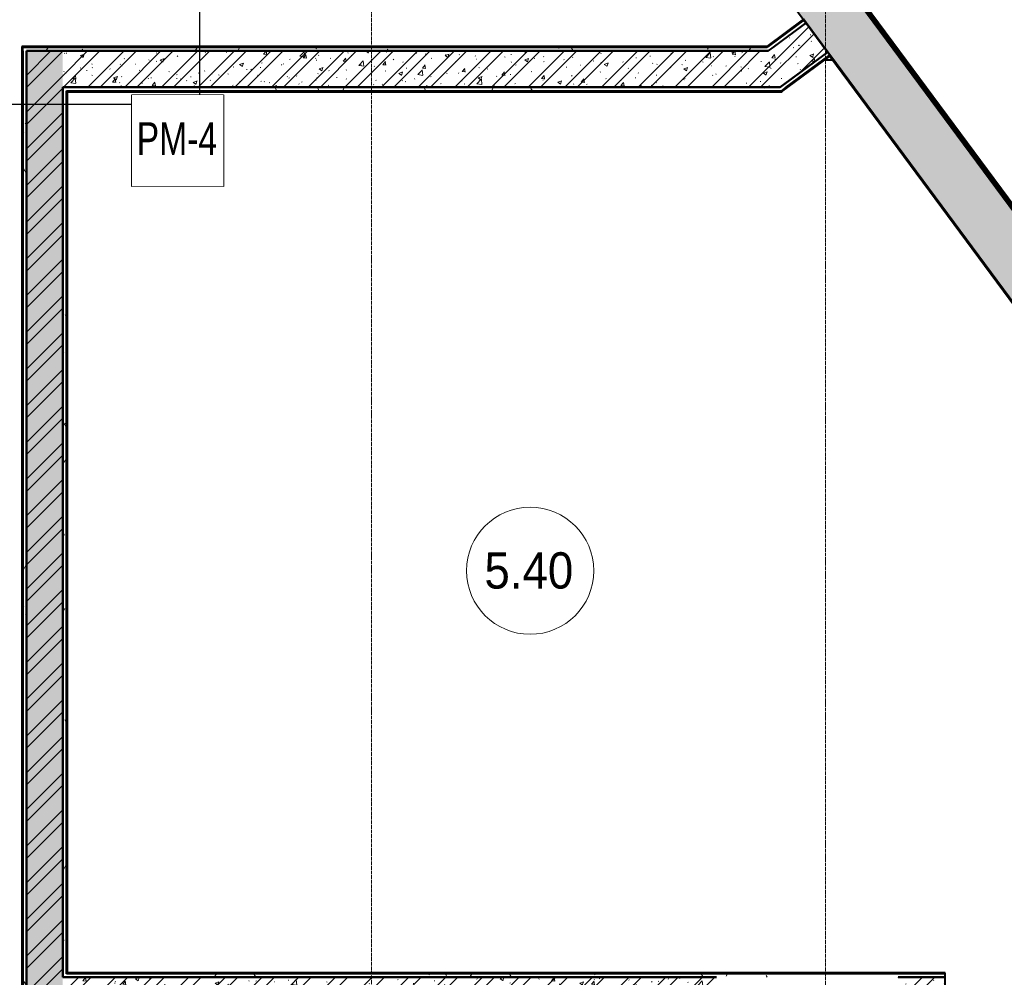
# Model space of a CAD drawing. Header units: millimetres. Extents: x -135639 to 224623, y -383017 to -59102.
# Tile 484 of 494: x 90676 to 96098, y -78321 to -73049. Entities that reach past the tile are written whole.
import ezdxf
from ezdxf.enums import TextEntityAlignment as Align

# ---------------------------------------------------------------- set-up
doc = ezdxf.new("R2010")
doc.units = ezdxf.units.MM
doc.set_wipeout_variables(frame=1)
for name, pattern in [('Линия сетки', [25, 20, -2.5, 0, -2.5]), ('Штрих_3_1_5_', [4.5, 3, -1.5]), ('Штриховая_ш3 п1_5', [4.5, 3, -1.5])]:
    doc.linetypes.add(name, pattern=pattern)
for name, color, linetype, lineweight in [('A-010-A_ROOM', 7, 'Continuous', 20), ('A-200-M_WALL', 7, 'Continuous', 18), ('A-200-M_WALL_EXT', 7, 'Continuous', 18), ('A-200-M_WALL_INT', 7, 'Continuous', 18), ('A-200-M_WALL_PAT', 7, 'Continuous', 40), ('Z-030-M_GRID', 7, 'Continuous', 9), ('СС-011-ПОЖ-СИГНАЛИЗАЦИЯ', 1, 'Continuous', 30), ('УГО АПС и АПЗ$0$АПС', 1, 'Continuous', 50), ('УГО АПС и АПЗ$0$СС-011-ПОЖ-СИГНАЛИЗАЦИЯ', 1, 'Continuous', 30)]:
    doc.layers.add(name, color=color, linetype=linetype, lineweight=lineweight)
doc.layers.add('A-010-M_ROOM_SEPARATION', color=4, linetype='Штриховая_ш3 п1_5', lineweight=40, true_color=0x00ffff)
doc.styles.add('Arial Narrow', font='ARIALN.TTF', dxfattribs={"width": 0.9, "height": 600})
doc.styles.add('Arial_2', font='arial.ttf', dxfattribs={"width": 0.9, "height": 400})
pattern_1 = [(50, (0, 0), (218.62117, -19.1268), [22.86, -251.46]), (355, (0, 0), (-42.29187, 229.2684), [18.288, -201.168]), (100.451, (18.22, -1.6), (176.33107, 210.13963), [19.428, -213.708]), (46.184, (0, 60.96), (325.29495, -50.45164), [34.29, -377.19]), (96.636, (27.1, 56.76), (284.883, 296.91266), [29.142, -320.562]), (351.184, (0, 60.96), (284.8858, 296.9107), [27.432, -301.752]), (21, (30.48, 45.72), (181.93753, -122.71832), [22.86, -251.46]), (326, (30.48, 45.72), (74.16223, 221.02618), [18.288, -201.168]), (71.451, (45.64, 35.5), (256.10035, 98.30526), [19.428, -213.708]), (37.5, (0, 0), (3.70639, 101.465895), [3.353, -195.377, 3.353, -200.863, -201.93]), (37.5, (0, 0), (3.70639, 101.465895), [-402.946, 3.353, -198.577]), (7.5, (0, 0), (80.183576, 120.216526), [3.353, -113.081, 3.353, -190.805, -76.962]), (7.5, (0, 0), (80.183576, 120.216526), [-310.591, 3.353, -73.609]), (327.5, (-67.97, 0), (162.708646, -6.87497), [3.353, -72.847, 3.353, -234.391, -315.468]), (327.5, (-67.97, 0), (162.708646, -6.87497), [-313.944, 3.353, -312.115]), (317.5, (-98.45, 0), (177.75468, 30.51183), [3.353, -95.707, 3.353, -154.534, -224.028]), (317.5, (-98.45, 0), (177.75468, 30.51183), [-256.946, 3.353, -220.675])]
pattern_2 = [(45, (0, 0), (-101.02788, 101.02788), []), (45, (67.35, 0), (-101.02788, 101.02788), [])]
pattern_3 = [(0, (0, 0), (406.4, 101.6), [33.528, -271.272, 33.528, -271.272, -1625.6]), (0, (0, 0), (406.4, 101.6), [-609.6, 33.528, -576.072, 33.528, -271.272, -711.2]), (0, (0, 0), (406.4, 101.6), [-1524, 33.528, -169.672, 33.528, -474.472]), (120, (152.4, 50.8), (-291.18818, 301.152724), [33.528, -271.272, 33.528, -271.272, -1625.6]), (120, (152.4, 50.8), (-291.18818, 301.152724), [-609.6, 33.528, -576.072, 33.528, -271.272, -711.2]), (120, (152.4, 50.8), (-291.18818, 301.152724), [-1524, 33.528, -169.672, 33.528, -474.472]), (240, (203.2, 254), (-115.21182, -402.752724), [33.528, -271.272, 33.528, -271.272, -1625.6]), (240, (203.2, 254), (-115.21182, -402.752724), [-609.6, 33.528, -576.072, 33.528, -271.272, -711.2]), (240, (203.2, 254), (-115.21182, -402.752724), [-1524, 33.528, -169.672, 33.528, -474.472])]

# ---------------------------------------------------------------- blocks, each defined once
blk = doc.blocks.new('135_SLK_GD_AR_rvt-1-B1_-7_650_')
at = {"layer": 'A-200-M_WALL_PAT', "lineweight": 9, "true_color": 0xaaaaaa}
h = blk.add_hatch(dxfattribs=at)
h.set_pattern_fill('FP_1', color=253, style=0, pattern_type=2)
h.set_pattern_definition(pattern_1)
h.paths.add_polyline_path([(103001, 119400), (103263, 119593.9), (103144, 119754.7), (102664.8, 119400)])
h = blk.add_hatch(dxfattribs=at)
h.set_pattern_fill('FP_2', color=253, style=0, pattern_type=2)
h.set_pattern_definition(pattern_2)
h.paths.add_polyline_path([(103001, 119400), (103263, 119593.9), (103144, 119754.7), (102664.8, 119400)])
h = blk.add_hatch(dxfattribs=at)
h.set_pattern_fill('FP_11', color=253, style=0, pattern_type=2)
h.set_pattern_definition(pattern_3)
h.paths.add_polyline_path([(102928.4, 119620), (102962.1, 119620), (103144, 119754.7), (103132.1, 119770.7), (102935.2, 119625)])
h = blk.add_hatch(dxfattribs=at)
h.set_pattern_fill('FP_11', color=253, style=0, pattern_type=2)
h.set_pattern_definition(pattern_3)
h.paths.add_polyline_path([(102935, 119600), (102962.1, 119620), (98830, 119620), (98830, 119600), (101461.6, 119600)])
h = blk.add_hatch(dxfattribs=at)
h.set_pattern_fill('FP_11', color=253, style=0, pattern_type=2)
h.set_pattern_definition(pattern_3)
h.paths.add_polyline_path([(98850, 111800), (98850, 119600), (98830, 119600), (98830, 111800)])
h = blk.add_hatch(dxfattribs=at)
h.set_pattern_fill('FP_1', color=253, style=0, pattern_type=2)
h.set_pattern_definition(pattern_1)
h.paths.add_polyline_path([(98850, 112020), (99050, 112020), (99050, 119600), (98850, 119600), (98850, 112255.3)])
h = blk.add_hatch(dxfattribs=at)
h.set_pattern_fill('FP_2', color=253, style=0, pattern_type=2)
h.set_pattern_definition(pattern_2)
h.paths.add_polyline_path([(98850, 112020), (99050, 112020), (99050, 119600), (98850, 119600), (98850, 112255.3)])
h = blk.add_hatch(dxfattribs=at)
h.set_pattern_fill('FP_1', color=253, style=0, pattern_type=2)
h.set_pattern_definition(pattern_1)
h.paths.add_polyline_path([(102664.8, 119400), (102935, 119600), (99050, 119600), (99050, 119400), (101461.6, 119400)])
h = blk.add_hatch(dxfattribs=at)
h.set_pattern_fill('FP_2', color=253, style=0, pattern_type=2)
h.set_pattern_definition(pattern_2)
h.paths.add_polyline_path([(102664.8, 119400), (102935, 119600), (99050, 119600), (99050, 119400), (101461.6, 119400)])
h = blk.add_hatch(dxfattribs=at)
h.set_pattern_fill('FP_11', color=253, style=0, pattern_type=2)
h.set_pattern_definition(pattern_3)
h.paths.add_polyline_path([(103034.6, 119400), (103274.9, 119577.8), (103263, 119593.9), (103001, 119400)])
h = blk.add_hatch(dxfattribs=at)
h.set_pattern_fill('FP_11', color=253, style=0, pattern_type=2)
h.set_pattern_definition(pattern_3)
h.paths.add_polyline_path([(99578.5, 119380), (103007.6, 119380), (103034.6, 119400), (99050, 119400), (99050, 119380), (99070, 119380)])
h = blk.add_hatch(dxfattribs=at)
h.set_pattern_fill('FP_11', color=253, style=0, pattern_type=2)
h.set_pattern_definition(pattern_3)
h.paths.add_polyline_path([(99070, 114500), (99070, 119380), (99050, 119380), (99050, 114500)])
h = blk.add_hatch(dxfattribs=at)
h.set_pattern_fill('FP_1', color=253, style=0, pattern_type=2)
h.set_pattern_definition(pattern_1)
h.paths.add_polyline_path([(102650, 114300), (102650, 114500), (99050, 114500), (99050, 114300), (102645, 114300)])
h = blk.add_hatch(dxfattribs=at)
h.set_pattern_fill('FP_2', color=253, style=0, pattern_type=2)
h.set_pattern_definition(pattern_2)
h.paths.add_polyline_path([(102650, 114300), (102650, 114500), (99050, 114500), (99050, 114300), (102645, 114300)])
h = blk.add_hatch(dxfattribs=at)
h.set_pattern_fill('FP_11', color=253, style=0, pattern_type=2)
h.set_pattern_definition(pattern_3)
h.paths.add_polyline_path([(105110, 114500), (105452.7, 114500), (105437.9, 114520), (105110, 114520)])
h.paths.add_polyline_path([(103910, 114500), (103910, 114520), (99070, 114520), (99070, 114500), (103650, 114500)])
h = blk.add_hatch(dxfattribs=at)
h.set_pattern_fill('FP_1', color=253, style=0, pattern_type=2)
h.set_pattern_definition(pattern_1)
h.paths.add_polyline_path([(103650, 114300), (103910, 114300), (103910, 114500), (103650, 114500)])
h.paths.add_polyline_path([(105110, 114300), (105500, 114300), (105500, 114469.7), (105477.6, 114500), (105110, 114500), (105110, 114415)])
h = blk.add_hatch(dxfattribs=at)
h.set_pattern_fill('FP_2', color=253, style=0, pattern_type=2)
h.set_pattern_definition(pattern_2)
h.paths.add_polyline_path([(103650, 114300), (103910, 114300), (103910, 114500), (103650, 114500)])
h.paths.add_polyline_path([(105110, 114300), (105500, 114300), (105500, 114469.7), (105477.6, 114500), (105110, 114500), (105110, 114415)])
at = {"layer": 'A-010-M_ROOM_SEPARATION', "color": 131, "linetype": 'Штрих_3_1_5_', "true_color": 0xaaffff}
blk.add_line((103289.3, 119550), (103245.7, 119550), dxfattribs=at)
at = {"layer": 'A-200-M_WALL', "color": 253, "lineweight": 40, "true_color": 0xaaaaaa}
for p, q in [((103132.1, 119770.7), (102935.2, 119625)), ((102928.4, 119620), (98830, 119620)), ((98830, 119600), (98830, 119620)), ((98830, 119600), (98830, 111800)), ((102935.2, 119625), (102928.4, 119620)), ((103034.6, 119400), (103270.9, 119574.8)), ((103270.9, 119574.8), (103274.9, 119577.8)), ((99050, 119400), (102664.8, 119400)), ((102664.8, 119400), (99050, 119400)), ((99050, 119380), (99050, 119375)), ((99050, 114500), (99050, 119375)), ((99050, 119375), (99050, 114500)), ((99070, 119380), (103007.6, 119380)), ((99070, 119375), (99070, 119380)), ((99070, 114520), (99070, 119375)), ((103034.6, 119400), (103007.6, 119380)), ((99075, 114520), (99070, 114520)), ((99070, 114500), (99075, 114500)), ((103910, 114520), (99075, 114520)), ((102650, 114500), (99075, 114500)), ((99075, 114500), (102650, 114500)), ((103910, 114500), (103650, 114500)), ((103650, 114500), (103910, 114500))]:
    blk.add_line(p, q, dxfattribs=at)
at = {"layer": 'A-200-M_WALL_INT', "color": 253, "lineweight": 40, "true_color": 0xaaaaaa}
for p, q in [((103129.2, 119774.8), (102926.8, 119625)), ((103144, 119754.7), (102935, 119600)), ((102968.8, 119625), (103144, 119754.7)), ((103144, 119754.7), (103129.2, 119774.8)), ((103263, 119593.9), (103144, 119754.7)), ((102926.8, 119625), (98825, 119625)), ((98825, 119625), (98825, 119620)), ((98825, 119620), (98825, 119600)), ((98825, 119600), (98825, 111795)), ((98850, 119600), (98850, 112020)), ((99050, 119600), (98850, 119600)), ((98850, 119600), (102935, 119600)), ((98850, 111820), (98850, 119600)), ((102935, 119600), (99050, 119600)), ((102935, 119600), (102962.1, 119620)), ((102962.1, 119620), (102968.8, 119625)), ((103001, 119400), (103263, 119593.9)), ((103259, 119590.9), (103001, 119400)), ((103263, 119593.9), (103259, 119590.9)), ((103274.9, 119577.8), (103263, 119593.9)), ((105377.1, 116736.9), (103274.9, 119577.8)), ((103043, 119400), (103273.9, 119570.8)), ((103273.9, 119570.8), (105370.1, 116738)), ((99050, 119375), (99050, 119400)), ((99050, 119400), (99050, 119380)), ((99075, 119375), (103009.2, 119375)), ((99075, 114525), (99075, 119375)), ((102664.8, 119400), (103001, 119400)), ((103001, 119400), (102664.8, 119400)), ((103009.2, 119375), (103016, 119380)), ((103016, 119380), (103043, 119400)), ((99075, 114500), (99050, 114500)), ((99050, 114500), (99070, 114500)), ((103910, 114525), (99075, 114525)), ((103910, 114500), (103910, 114525)), ((103910, 114415), (103910, 114500))]:
    blk.add_line(p, q, dxfattribs=at)
blk = doc.blocks.new('135_SLK_GD_KR_rvt-1-B1_-7_650_')
at = {"layer": 'A-200-M_WALL_PAT', "lineweight": 9, "true_color": 0xaaaaaa}
h = blk.add_hatch(dxfattribs=at)
h.set_pattern_fill('FP_20', color=253, style=0, pattern_type=2)
h.set_pattern_definition([(45, (0, 0), (-314.309, 314.309), []), (45, (314.3, 0), (-314.309, 314.309), [555.625, -111.125, 3.353, -107.772])])
h.paths.add_polyline_path([(134447.8, 77450), (134821, 77450), (93228.4, 133659.2), (92866.7, 133643.7), (134292.9, 77659.4)])
at = {"layer": 'A-200-M_WALL', "color": 253, "lineweight": 40, "true_color": 0xaaaaaa}
for p, q in [((134707.6, 77606.7), (93230.9, 133659.3)), ((134710.8, 77609.1), (93235.7, 133659.5)), ((134714, 77611.4), (93240.5, 133659.7))]:
    blk.add_line(p, q, dxfattribs=at)
at = {"layer": 'A-200-M_WALL_EXT', "color": 253, "lineweight": 40, "true_color": 0xaaaaaa}
for p, q in [((134821, 77450), (93228.4, 133659.2)), ((93228.4, 133659.2), (134706, 77605.5)), ((134722.1, 77617.4), (93252.6, 133660.2)), ((93082.1, 133352.6), (105537.7, 116519.9))]:
    blk.add_line(p, q, dxfattribs=at)
blk = doc.blocks.new('050_Марка_Помещение - Номер-620969-B1_-7_650_')
at = {"layer": 'A-010-A_ROOM', "color": 253, "true_color": 0xaaaaaa}
blk.add_circle((0, 0), 3.5, dxfattribs=at)
blk = doc.blocks.new('-1 эт')
at = {"layer": 'Z-030-M_GRID', "color": 253, "linetype": 'Линия сетки', "true_color": 0xaaaaaa}
for p, q in [((100750, -19695), (100750, 133719.9)), ((103250, -19701.1), (103250, 133719.9))]:
    blk.add_line(p, q, dxfattribs=at)
at = {"lineweight": 5}
for name in ['135_SLK_GD_KR_rvt-1-B1_-7_650_', '135_SLK_GD_AR_rvt-1-B1_-7_650_']:
    blk.add_blockref(name, (0, 0), dxfattribs=at)
at = {"layer": 'A-010-A_ROOM', "color": 253, "true_color": 0xaaaaaa, "xscale": 99.99999999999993, "yscale": 99.99999999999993, "zscale": 99.99999999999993}
blk.add_blockref('050_Марка_Помещение - Номер-620969-B1_-7_650_', (101623.8, 116738.4), dxfattribs=at)
at = {"layer": 'A-010-A_ROOM', "color": 253, "lineweight": 9, "true_color": 0xaaaaaa, "insert": (101372, 116840.1), "char_height": 200, "width": 606.076, "attachment_point": 1, "style": 'Arial_2'}
blk.add_mtext('5.40', dxfattribs=at)
blk = doc.blocks.new('УГО_РМ4')
at = {"layer": 'УГО АПС и АПЗ$0$АПС', "color": 1, "lineweight": 30, "ltscale": 100}
blk.add_lwpolyline([(-251.9, 251.9), (251.9, 251.9), (251.9, -251.9), (-251.9, -251.9)], close=True, dxfattribs=at)
at = {"layer": 'УГО АПС и АПЗ$0$СС-011-ПОЖ-СИГНАЛИЗАЦИЯ', "color": 1, "lineweight": 30}
blk.add_lwpolyline([(-251.9, 251.9), (251.9, 251.9), (251.9, -251.9), (-251.9, -251.9)], close=True, dxfattribs=at)
at = {"color": 1}
blk.add_wipeout([(-251.9, 251.9), (251.9, 251.9), (251.9, -251.9), (-251.9, -251.9), (-251.9, -251.9)], dxfattribs=at)
at = {"color": 1, "lineweight": 30, "style": 'Arial Narrow', "width": 0.9}
blk.add_text('РМ-4', height=180, dxfattribs=at).set_placement((-4.2, 11.2), align=Align.MIDDLE_CENTER)

msp = doc.modelspace()

# ---------------------------------------------------------------- linework, layer by layer
at = {"layer": 'СС-011-ПОЖ-СИГНАЛИЗАЦИЯ', "lineweight": 30}
msp.add_lwpolyline([(75995.1, -87754.8), (75995.1, -82679.4), (77639.7, -82679.4), (77639.7, -76053.7), (76171.2, -76053.7), (76171.2, -69765.8), (77486.7, -69765.8), (77486.7, -64540.6), (75469.2, -64540.6), (75469.2, -63374.6), (87628.9, -63374.6), (87628.9, -65591.7), (84504, -65591.7), (84504, -69793.9), (91671.3, -69793.9), (91666.9, -73516.4), (84058.5, -73516.4), (84062.9, -74511.4), (85094.9, -74511.4), (85094.9, -79943), (85313.3, -79943), (85313.3, -85442.1)], dxfattribs=at)

# ---------------------------------------------------------------- block references
msp.add_blockref('-1 эт', (-8136.8, -192821.5))

# ---------------------------------------------------------------- next in the draw order: block references
at = {"layer": 'СС-011-ПОЖ-СИГНАЛИЗАЦИЯ', "color": 6, "lineweight": 30}
msp.add_blockref('УГО_РМ4', (91545.6, -73715), dxfattribs=at)

doc.saveas('drawing.dxf')
